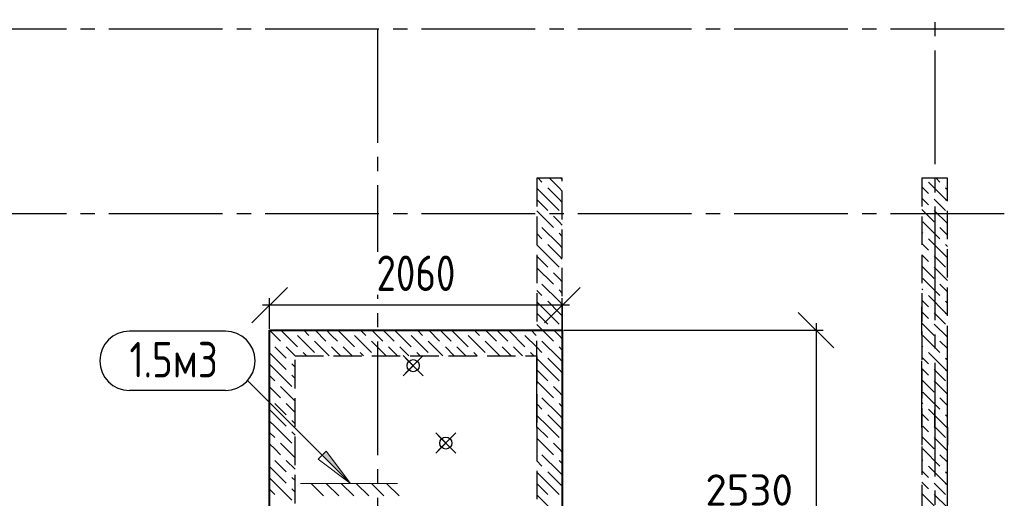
# Model space of a CAD drawing. Header units: millimetres. Extents: x 40580 to 1930067, y -240640 to 81020.
# Tile 516 of 656: x 1216246 to 1223174, y -218104 to -214733. Entities that reach past the tile are written whole.
import ezdxf

# ---------------------------------------------------------------- set-up
doc = ezdxf.new("R2010")
doc.units = ezdxf.units.MM
for name, pattern in [('______2', [270, 200, -70]), ('______5', [1100, 800, -100, 100, -100]), ('CENTER', [2, 1.25, -0.25, 0.25, -0.25])]:
    doc.linetypes.add(name, pattern=pattern)
for name, color, linetype, lineweight in [('Standard', 7, 'Continuous', 25), ('ОСИ', 7, 'CENTER', 15), ('Основная', 7, 'Continuous', 40), ('Примечания', 7, 'Continuous', 13), ('Размерная линия_ общее', 7, 'Continuous', 25)]:
    doc.layers.add(name, color=color, linetype=linetype, lineweight=lineweight)
doc.layers.add('ЖБ Балка Вышележаща', color=7, linetype='Continuous')
doc.layers.add('Тонкие', color=7, linetype='Continuous')
doc.layers.add('ЖБ Балка Нижележащая', color=7, linetype='______2', true_color=0x656565)
doc.layers.add('ЖБ Стена верхний уровень', color=7, linetype='______2', true_color=0x656565)
doc.styles.add('GOST 2.304', font='isocpeur.ttf', dxfattribs={"width": 0.8})
doc.styles.add('GOST 2.304-81', font='txt')
doc.styles.add('ISOCPEUR', font='isocpeur.ttf')
doc.dimstyles.new('СПДС', dxfattribs={"dimscale": 125, "dimtxt": 250, "dimasz": 250, "dimexe": 50, "dimexo": 10, "dimgap": 100, "dimtad": 1, "dimdec": 0, "dimtxsty": 'GOST 2.304-81', "dimblk": 'OBLIQUE', "dimcen": 250, "dimdle": 50, "dimadec": 0, "dimazin": 2, "dimtfac": 0.75, "dimtdec": 0, "dimtmove": 1, "dimatfit": 3, "dimfxl": 1, "dimtfill": 1, "dimtolj": 1, "dimarcsym": 1})

# ---------------------------------------------------------------- blocks, each defined once
blk = doc.blocks.new('_OBLIQUE')
at = {"color": 0, "linetype": 'ByBlock'}
blk.add_line((-0.5, -0.5), (0.5, 0.5), dxfattribs=at)
blk = doc.blocks.new('*D18351')
at = {"layer": 'Defpoints', "color": 0}
for p in [(1218004, -216743.9), (1218004, -216919.7), (1220063.9, -216919.7)]:
    blk.add_point(p, dxfattribs=at)
at = {"layer": 'Тонкие', "color": 0, "lineweight": -2}
for p, q in [((1218004, -216909.7), (1218004, -216693.9)), ((1220063.9, -216909.7), (1220063.9, -216693.9)), ((1220113.9, -216743.9), (1217954, -216743.9))]:
    blk.add_line(p, q, dxfattribs=at)
at = {"layer": 'Тонкие', "color": 0, "lineweight": -2, "xscale": 250, "yscale": 250, "zscale": 250, "rotation": 180}
blk.add_blockref('_OBLIQUE', (1218004, -216743.9), dxfattribs=at)
at = {"layer": 'Тонкие', "color": 0, "lineweight": -2, "xscale": 250, "yscale": 250, "zscale": 250}
blk.add_blockref('_OBLIQUE', (1220063.9, -216743.9), dxfattribs=at)
at = {"layer": 'Тонкие', "color": 0, "insert": (1219033.9, -216518.9), "char_height": 250, "attachment_point": 5, "style": 'GOST 2.304', "bg_fill": 3, "box_fill_scale": 1.1, "bg_fill_color": 256, "bg_fill_true_color": 13158600, "bg_fill_transparency": 0}
blk.add_mtext('\\A1;2060', dxfattribs=at)
blk = doc.blocks.new('*D18352')
at = {"layer": 'Defpoints', "color": 0}
for p in [(1220063.9, -216919.7), (1220063.9, -221679.7), (1221849.2, -221679.7)]:
    blk.add_point(p, dxfattribs=at)
at = {"layer": 'Тонкие', "color": 0, "lineweight": -2}
for p, q in [((1220073.9, -216919.7), (1221899.2, -216919.7)), ((1221849.2, -216869.7), (1221849.2, -221729.7)), ((1220073.9, -221679.7), (1221899.2, -221679.7))]:
    blk.add_line(p, q, dxfattribs=at)
at = {"layer": 'Тонкие', "color": 0, "lineweight": -2, "xscale": 250, "yscale": 250, "zscale": 250}
for p, rotation in [((1221849.2, -216919.7), 90), ((1221849.2, -221679.7), 270)]:
    blk.add_blockref('_OBLIQUE', p, dxfattribs=dict(at, rotation=rotation))
at = {"layer": 'Тонкие', "color": 0, "insert": (1221624.2, -219299.7), "char_height": 250, "attachment_point": 5, "rotation": 90, "style": 'GOST 2.304', "bg_fill": 3, "box_fill_scale": 1.1, "bg_fill_color": 256, "bg_fill_true_color": 13158600, "bg_fill_transparency": 0}
blk.add_mtext('\\A1;4760', dxfattribs=at)

msp = doc.modelspace()

# ---------------------------------------------------------------- hatches: boundary and pattern name
at = {"layer": 'Примечания', "linetype": 'Continuous', "lineweight": 13, "transparency": 33554687}
msp.add_hatch(color=7, dxfattribs=at).paths.add_polyline_path([(1218374.8, -217800.7), (1218572.8, -217998.7), (1218403.1, -217772.4)])

# ---------------------------------------------------------------- linework, layer by layer
for centre in [(1219013.9, -217169.7), (1219243.9, -217714.7)]:
    msp.add_circle(centre, 42.5)
at = {"layer": 'Standard', "color": 251, "linetype": 'Continuous', "lineweight": -3, "true_color": 0x656565, "transparency": 33554687}
for p, q in [((1219883.9, -217605.4), (1219883.9, -216994.7)), ((1222773.9, -217539.7), (1222773.9, -217054.7)), ((1222593.9, -217605.4), (1222593.9, -217134.7)), ((1220063.9, -217590.4), (1220063.9, -217465.4)), ((1222593.9, -217590.4), (1222593.9, -217465.4)), ((1219883.9, -217605.4), (1219883.9, -217480.4)), ((1222683.9, -217605.4), (1222683.9, -217480.4)), ((1222683.9, -217605.4), (1222683.9, -217490.4)), ((1222773.9, -217605.4), (1222773.9, -217480.4)), ((1219883.9, -217605.4), (1219883.9, -217730.4)), ((1220063.9, -217590.4), (1220063.9, -217549.5)), ((1220063.9, -217605.4), (1220063.9, -217730.4)), ((1222593.9, -217605.4), (1222593.9, -217730.4)), ((1222683.9, -217605.4), (1222683.9, -217730.4)), ((1222773.9, -217605.4), (1222773.9, -217730.4))]:
    msp.add_line(p, q, dxfattribs=at)
msp.add_lwpolyline([(1222773.9, -223233.1), (1222773.9, -220425.4), (1222773.9, -220425.4), (1222773.9, -217608.1)], dxfattribs=at)
at = {"layer": 'ЖБ Балка Вышележаща', "color": 7, "linetype": 'Continuous', "lineweight": -3, "transparency": 33554687}
msp.add_line((1220063.9, -216954.7), (1220063.9, -217034.7), dxfattribs=at)
at = {"layer": 'ЖБ Балка Нижележащая', "color": 251, "linetype": '______2', "lineweight": -3, "true_color": 0x656565, "transparency": 33554687}
for p, q in [((1220063.9, -216734.7), (1220063.9, -216954.7)), ((1222593.9, -216954.7), (1222593.9, -216734.7))]:
    msp.add_line(p, q, dxfattribs=at)
at = {"layer": 'ЖБ Стена верхний уровень', "color": 251, "linetype": '______2', "lineweight": -3, "true_color": 0x656565, "transparency": 33554687}
for p, q in [((1219883.9, -215849.7), (1219883.9, -216919.7)), ((1220063.9, -215849.7), (1219883.9, -215849.7)), ((1220063.9, -220999.7), (1220063.9, -215849.7)), ((1222593.9, -215849.7), (1222593.9, -220999.7)), ((1222773.9, -215849.7), (1222593.9, -215849.7)), ((1222773.9, -221679.7), (1222773.9, -215849.7)), ((1218003.9, -216919.7), (1218003.9, -217099.7)), ((1218183.9, -216919.7), (1218003.9, -216919.7)), ((1219883.9, -216919.7), (1218183.9, -216919.7)), ((1218003.9, -217099.7), (1218003.9, -221499.7)), ((1218183.9, -219759.7), (1218183.9, -217099.7)), ((1218183.9, -217099.7), (1219883.9, -217099.7)), ((1219883.9, -217099.7), (1219883.9, -219759.7))]:
    msp.add_line(p, q, dxfattribs=at)
at = {"layer": 'ЖБ Стена верхний уровень', "color": 9, "linetype": 'Continuous', "lineweight": -3, "true_color": 0xc7c7c7, "transparency": 33554687}
for p, q in [((1219893.9, -215849.7), (1219920.8, -215876.6)), ((1220040.8, -215916.6), (1219974, -215849.7)), ((1220054, -215849.7), (1220063.9, -215859.7)), ((1222760.8, -215996.6), (1222640.8, -215876.6)), ((1222693.9, -215849.7), (1222720.8, -215876.6)), ((1219960.8, -215996.6), (1219883.9, -215919.7)), ((1219960.8, -215916.6), (1220040.8, -215996.6)), ((1220040.8, -215916.6), (1220063.9, -215939.7)), ((1222593.9, -215909.6), (1222640.8, -215956.6)), ((1222760.8, -215916.6), (1222773.9, -215929.6)), ((1219883.9, -215999.7), (1219960.8, -216076.6)), ((1219960.8, -215996.6), (1220040.8, -216076.6)), ((1220040.8, -215996.6), (1220063.9, -216019.6)), ((1222600.8, -215996.6), (1222593.9, -215989.6)), ((1222640.8, -216036.6), (1222600.8, -215996.6)), ((1222680.8, -215996.6), (1222760.8, -216076.6)), ((1222760.8, -215996.6), (1222773.9, -216009.6)), ((1219883.9, -216079.7), (1220000.8, -216196.6)), ((1222593.9, -216069.6), (1222680.8, -216156.6)), ((1222680.8, -216076.6), (1222773.9, -216169.7)), ((1220040.8, -216156.6), (1220000.8, -216116.6)), ((1220063.9, -216179.7), (1220040.8, -216156.6)), ((1222600.8, -216156.6), (1222720.8, -216276.6)), ((1220040.8, -216316.6), (1219920.8, -216196.6)), ((1222773.9, -216249.6), (1222720.8, -216196.6)), ((1219883.9, -216239.7), (1219920.8, -216276.6)), ((1220040.8, -216236.6), (1220063.9, -216259.7)), ((1222593.9, -216229.6), (1222600.8, -216236.6)), ((1222760.8, -216396.6), (1222640.8, -216276.6)), ((1219960.8, -216396.6), (1219883.9, -216319.7)), ((1219960.8, -216316.6), (1220040.8, -216396.6)), ((1220040.8, -216316.6), (1220063.9, -216339.7)), ((1222593.9, -216309.6), (1222640.8, -216356.6)), ((1222760.8, -216316.6), (1222773.9, -216329.6)), ((1219883.9, -216399.7), (1219960.8, -216476.6)), ((1219960.8, -216396.6), (1220040.8, -216476.6)), ((1220040.8, -216396.6), (1220063.9, -216419.6)), ((1222600.8, -216396.6), (1222593.9, -216389.6)), ((1222640.8, -216436.6), (1222600.8, -216396.6)), ((1222680.8, -216396.6), (1222760.8, -216476.6)), ((1222760.8, -216396.6), (1222773.9, -216409.6)), ((1219883.9, -216479.7), (1220000.8, -216596.6)), ((1222593.9, -216469.6), (1222680.8, -216556.6)), ((1222680.8, -216476.6), (1222773.9, -216569.7)), ((1220040.8, -216556.6), (1220000.8, -216516.6)), ((1220063.9, -216579.7), (1220040.8, -216556.6)), ((1222600.8, -216556.6), (1222720.8, -216676.6)), ((1219883.9, -216639.7), (1219920.8, -216676.6)), ((1220040.8, -216716.6), (1219920.8, -216596.6)), ((1220040.8, -216636.6), (1220063.9, -216659.7)), ((1222593.9, -216629.6), (1222600.8, -216636.6)), ((1222773.9, -216649.6), (1222720.8, -216596.6)), ((1222593.9, -216709.6), (1222640.8, -216756.6)), ((1222760.8, -216796.6), (1222640.8, -216676.6)), ((1219960.8, -216796.6), (1219883.9, -216719.7)), ((1219960.8, -216716.6), (1220040.8, -216796.6)), ((1220040.8, -216716.6), (1220063.9, -216739.7)), ((1222760.8, -216716.6), (1222773.9, -216729.6)), ((1219883.9, -216799.7), (1219960.8, -216876.6)), ((1219960.8, -216796.6), (1220040.8, -216876.6)), ((1220040.8, -216796.6), (1220063.9, -216819.6)), ((1222600.8, -216796.6), (1222593.9, -216789.6)), ((1222640.8, -216836.6), (1222600.8, -216796.6)), ((1222680.8, -216796.6), (1222760.8, -216876.6)), ((1222760.8, -216796.6), (1222773.9, -216809.6)), ((1218040.8, -216956.6), (1218004, -216919.7)), ((1218084, -216919.7), (1218183.9, -217019.7)), ((1218244, -216919.7), (1218280.8, -216956.6)), ((1218324, -216919.7), (1218400.8, -216996.6)), ((1218440.8, -216956.6), (1218404, -216919.7)), ((1218484, -216919.7), (1218600.8, -217036.6)), ((1218644, -216919.7), (1218680.8, -216956.6)), ((1218724, -216919.7), (1218800.8, -216996.6)), ((1218840.8, -216956.6), (1218804, -216919.7)), ((1218884, -216919.7), (1219000.8, -217036.6)), ((1219044, -216919.7), (1219080.8, -216956.6)), ((1219124, -216919.7), (1219200.8, -216996.6)), ((1219240.8, -216956.6), (1219204, -216919.7)), ((1219284, -216919.7), (1219400.8, -217036.6)), ((1219444, -216919.7), (1219480.8, -216956.6)), ((1219524, -216919.7), (1219600.8, -216996.6)), ((1219640.8, -216956.6), (1219604, -216919.7)), ((1219684, -216919.7), (1219800.8, -217036.6)), ((1219844, -216919.7), (1219880.8, -216956.6)), ((1219883.9, -216879.7), (1220000.8, -216996.6)), ((1220040.8, -216956.6), (1220000.8, -216916.6)), ((1222593.9, -216869.6), (1222680.8, -216956.6)), ((1222680.8, -216876.6), (1222773.9, -216969.7)), ((1218080.8, -216996.6), (1218040.8, -216956.6)), ((1218200.8, -216956.6), (1218320.8, -217076.6)), ((1218480.8, -216996.6), (1218440.8, -216956.6)), ((1218600.8, -216956.6), (1218720.8, -217076.6)), ((1218880.8, -216996.6), (1218840.8, -216956.6)), ((1219000.8, -216956.6), (1219120.8, -217076.6)), ((1219280.8, -216996.6), (1219240.8, -216956.6)), ((1219400.8, -216956.6), (1219520.8, -217076.6)), ((1219680.8, -216996.6), (1219640.8, -216956.6)), ((1219800.8, -216956.6), (1219883.9, -217039.7)), ((1220063.9, -216979.7), (1220040.8, -216956.6)), ((1222600.8, -216956.6), (1222720.8, -217076.6)), ((1218040.8, -217036.6), (1218104, -217099.7)), ((1218120.8, -217036.6), (1218183.9, -217099.7)), ((1218183.9, -217019.7), (1218200.8, -217036.6)), ((1218424, -217099.7), (1218320.8, -216996.6)), ((1218440.8, -217036.6), (1218504, -217099.7)), ((1218520.8, -217036.6), (1218584, -217099.7)), ((1218824, -217099.7), (1218720.8, -216996.6)), ((1218840.8, -217036.6), (1218904, -217099.7)), ((1218920.8, -217036.6), (1218984, -217099.7)), ((1219224, -217099.7), (1219120.8, -216996.6)), ((1219240.8, -217036.6), (1219304, -217099.7)), ((1219320.8, -217036.6), (1219384, -217099.7)), ((1219624, -217099.7), (1219520.8, -216996.6)), ((1219640.8, -217036.6), (1219704, -217099.7)), ((1219720.8, -217036.6), (1219784, -217099.7)), ((1219883.9, -217039.7), (1219920.8, -217076.6)), ((1220040.8, -217116.6), (1219920.8, -216996.6)), ((1220040.8, -217036.6), (1220063.9, -217059.7)), ((1222593.9, -217029.6), (1222600.8, -217036.6)), ((1222773.9, -217049.6), (1222720.8, -216996.6)), ((1218024, -217099.7), (1218003.9, -217079.6)), ((1218040.8, -217116.6), (1218024, -217099.7)), ((1218040.8, -217116.6), (1218120.8, -217196.6)), ((1218104, -217099.7), (1218120.8, -217116.6)), ((1218183.9, -217099.7), (1218184, -217099.7)), ((1218264, -217099.7), (1218240.8, -217076.6)), ((1218664, -217099.7), (1218640.8, -217076.6)), ((1219064, -217099.7), (1219040.8, -217076.6)), ((1219464, -217099.7), (1219440.8, -217076.6)), ((1219864, -217099.7), (1219840.8, -217076.6)), ((1219960.8, -217196.6), (1219883.9, -217119.7)), ((1219960.8, -217116.6), (1220040.8, -217196.6)), ((1220040.8, -217116.6), (1220063.9, -217139.7)), ((1222593.9, -217109.6), (1222640.8, -217156.6)), ((1222760.8, -217196.6), (1222640.8, -217076.6)), ((1222760.8, -217116.6), (1222773.9, -217129.6)), ((1218003.9, -217159.6), (1218040.8, -217196.6)), ((1218040.8, -217196.6), (1218160.8, -217316.6)), ((1218183.9, -217179.7), (1218160.8, -217156.6)), ((1219960.8, -217196.6), (1220040.8, -217276.6)), ((1220040.8, -217196.6), (1220063.9, -217219.6)), ((1222600.8, -217196.6), (1222593.9, -217189.6)), ((1222640.8, -217236.6), (1222600.8, -217196.6)), ((1222680.8, -217196.6), (1222760.8, -217276.6)), ((1222760.8, -217196.6), (1222773.9, -217209.6)), ((1218003.9, -217239.6), (1218040.8, -217276.6)), ((1218160.8, -217236.6), (1218183.9, -217259.6)), ((1219883.9, -217199.7), (1219960.8, -217276.6)), ((1218040.8, -217356.6), (1218003.9, -217319.6)), ((1218080.8, -217316.6), (1218183.9, -217419.7)), ((1219883.9, -217279.7), (1220000.8, -217396.6)), ((1220040.8, -217356.6), (1220000.8, -217316.6)), ((1222593.9, -217269.6), (1222680.8, -217356.6)), ((1222680.8, -217276.6), (1222773.9, -217369.7)), ((1218080.8, -217396.6), (1218040.8, -217356.6)), ((1220040.8, -217516.6), (1219920.8, -217396.6)), ((1220063.9, -217379.7), (1220040.8, -217356.6)), ((1222600.8, -217356.6), (1222720.8, -217476.6)), ((1222773.9, -217449.6), (1222720.8, -217396.6)), ((1218040.8, -217436.6), (1218120.8, -217516.6)), ((1218120.8, -217436.6), (1218183.9, -217499.7)), ((1219883.9, -217439.7), (1219920.8, -217476.6)), ((1220040.8, -217436.6), (1220063.9, -217459.7)), ((1222593.9, -217429.6), (1222600.8, -217436.6)), ((1218040.8, -217516.6), (1218003.9, -217479.6)), ((1218040.8, -217516.6), (1218120.8, -217596.6)), ((1219960.8, -217596.6), (1219883.9, -217519.7)), ((1219960.8, -217516.6), (1220040.8, -217596.6)), ((1220040.8, -217516.6), (1220063.9, -217539.7)), ((1222593.9, -217509.6), (1222640.8, -217556.6)), ((1222760.8, -217596.6), (1222640.8, -217476.6)), ((1222760.8, -217516.6), (1222773.9, -217529.6)), ((1218003.9, -217559.6), (1218040.8, -217596.6)), ((1218040.8, -217596.6), (1218160.8, -217716.6)), ((1218183.9, -217579.7), (1218160.8, -217556.6)), ((1219883.9, -217599.7), (1219960.8, -217676.6)), ((1219960.8, -217596.6), (1220040.8, -217676.6)), ((1220040.8, -217596.6), (1220063.9, -217619.6)), ((1222640.8, -217636.6), (1222600.8, -217596.6)), ((1222680.8, -217596.6), (1222760.8, -217676.6)), ((1222760.8, -217596.6), (1222773.9, -217609.6)), ((1218003.9, -217639.6), (1218040.8, -217676.6)), ((1218160.8, -217636.6), (1218183.9, -217659.6)), ((1219883.9, -217679.7), (1220000.8, -217796.6)), ((1222593.9, -217669.6), (1222680.8, -217756.6)), ((1222680.8, -217676.6), (1222773.9, -217769.7)), ((1218040.8, -217756.6), (1218003.9, -217719.6)), ((1218080.8, -217716.6), (1218183.9, -217819.7)), ((1220040.8, -217756.6), (1220000.8, -217716.6)), ((1218080.8, -217796.6), (1218040.8, -217756.6)), ((1220040.8, -217916.6), (1219920.8, -217796.6)), ((1220063.9, -217779.7), (1220040.8, -217756.6)), ((1222600.8, -217756.6), (1222720.8, -217876.6)), ((1222773.9, -217849.6), (1222720.8, -217796.6)), ((1218040.8, -217916.6), (1218003.9, -217879.6)), ((1218040.8, -217836.6), (1218120.8, -217916.6)), ((1218120.8, -217836.6), (1218183.9, -217899.7)), ((1219883.9, -217839.7), (1219920.8, -217876.6)), ((1220040.8, -217836.6), (1220063.9, -217859.7)), ((1222593.9, -217829.6), (1222600.8, -217836.6)), ((1222760.8, -217996.6), (1222640.8, -217876.6)), ((1218003.9, -217959.6), (1218040.8, -217996.6)), ((1218040.8, -217916.6), (1218120.8, -217996.6)), ((1218183.9, -217979.7), (1218160.8, -217956.6)), ((1219960.8, -217996.6), (1219883.9, -217919.7)), ((1219960.8, -217916.6), (1220040.8, -217996.6)), ((1220040.8, -217916.6), (1220063.9, -217939.7)), ((1222593.9, -217909.6), (1222640.8, -217956.6)), ((1222760.8, -217916.6), (1222773.9, -217929.6)), ((1218040.8, -217996.6), (1218160.8, -218116.6)), ((1219883.9, -217999.7), (1219960.8, -218076.6)), ((1219960.8, -217996.6), (1220040.8, -218076.6)), ((1220040.8, -217996.6), (1220063.9, -218019.6)), ((1222600.8, -217996.6), (1222593.9, -217989.6)), ((1222640.8, -218036.6), (1222600.8, -217996.6)), ((1222680.8, -217996.6), (1222760.8, -218076.6)), ((1222760.8, -217996.6), (1222773.9, -218009.6)), ((1218003.9, -218039.6), (1218040.8, -218076.6)), ((1218160.8, -218036.6), (1218183.9, -218059.6)), ((1219883.9, -218079.7), (1220000.8, -218196.6)), ((1222593.9, -218069.6), (1222680.8, -218156.6)), ((1222680.8, -218076.6), (1222773.9, -218169.7))]:
    msp.add_line(p, q, dxfattribs=at)
at = {"layer": 'ОСИ', "color": 8, "linetype": '______5', "lineweight": -3, "transparency": 33554687}
for p, q in [((1222683.9, -213849.7), (1222683.9, -224299.7)), ((1223173.9, -214799.7), (1191313.9, -214799.7)), ((1218763.9, -214799.7), (1218763.9, -224299.7)), ((1223173.9, -216099.7), (1191313.9, -216099.7)), ((1223173.9, -216099.7), (1191313.9, -216099.7))]:
    msp.add_line(p, q, dxfattribs=at)
at = {"layer": 'Основная'}
msp.add_lwpolyline([(1218003.9, -216919.7), (1220063.9, -216919.7), (1220063.9, -221679.7), (1218003.9, -221679.7)], close=True, dxfattribs=at)
at = {"layer": 'Примечания', "color": 7, "linetype": 'Continuous', "lineweight": 25, "transparency": 33554687}
for p, q in [((1217693.2, -216927.4), (1217018.1, -216927.4)), ((1217693.2, -217344.1), (1217018.1, -217344.1))]:
    msp.add_line(p, q, dxfattribs=at)
at = {"layer": 'Примечания', "color": 7, "linetype": 'Continuous', "lineweight": 13, "transparency": 33554687}
for p, q in [((1219084.6, -217099), (1218943.2, -217240.4)), ((1219084.6, -217240.4), (1218943.2, -217099)), ((1217848.6, -217274.5), (1218572.8, -217998.7)), ((1219314.6, -217644), (1219173.2, -217785.4)), ((1219314.6, -217785.4), (1219173.2, -217644)), ((1218403.1, -217772.4), (1218346.5, -217829)), ((1218572.8, -217998.7), (1218403.1, -217772.4)), ((1218346.5, -217829), (1218572.8, -217998.7)), ((1218904, -217998.7), (1218220.5, -217998.7)), ((1218295.5, -217998.7), (1218384.4, -218087.6)), ((1218401.6, -217998.7), (1218490.6, -218087.6)), ((1218507.8, -217998.7), (1218596.7, -218087.6)), ((1218614, -217998.7), (1218702.9, -218087.6)), ((1218720.1, -217998.7), (1218809, -218087.6)), ((1218826.3, -217998.7), (1218915.2, -218087.6)), ((1217984.3, -218096.1), (1217984.3, -218096.1)), ((1217984.3, -218096.1), (1217984.3, -218096.1)), ((1217984.3, -218096.1), (1217984.3, -218096.1))]:
    msp.add_line(p, q, dxfattribs=at)
at = {"layer": 'Примечания', "color": 7, "linetype": 'Continuous', "lineweight": 25, "transparency": 33554687}
for centre, start, end in [((1217018.1, -217135.7), 90, 270), ((1217693.2, -217135.7), 270, 90)]:
    msp.add_arc(centre, 208.3, start, end, dxfattribs=at)
at = {"layer": 'Размерная линия_ общее', "color": 7, "linetype": 'Continuous', "lineweight": 18, "transparency": 33554687}
for p, q in [((1219067, -217116.7), (1218960.9, -217222.8)), ((1219067, -217222.8), (1218960.9, -217116.7)), ((1219296.9, -217661.7), (1219190.8, -217767.8)), ((1219296.9, -217767.8), (1219190.8, -217661.7))]:
    msp.add_line(p, q, dxfattribs=at)

# ---------------------------------------------------------------- texts
at = {"layer": 'Standard', "color": 7, "linetype": 'Continuous', "lineweight": 25, "transparency": 33554687, "insert": (1221070.8, -218155.4), "char_height": 220, "width": 641.476, "attachment_point": 7, "style": 'ISOCPEUR'}
msp.add_mtext('2530', dxfattribs=at)
at = {"layer": 'Примечания', "color": 7, "linetype": 'Continuous', "lineweight": 25, "transparency": 33554687, "insert": (1217018.1, -217252.4), "char_height": 250, "width": 799.927, "attachment_point": 7, "style": 'GOST 2.304'}
msp.add_mtext('1.5м3', dxfattribs=at)

# ---------------------------------------------------------------- next in the draw order: dimensions: what is measured, and where the dimension line sits
at = {"layer": 'Тонкие'}
dim = msp.add_linear_dim(base=(1218004, -216743.9), p1=(1220063.9, -216919.7), p2=(1218004, -216919.7), angle=180, dimstyle='СПДС', override={"dimscale": 1, "dimtxsty": 'GOST 2.304'}, dxfattribs=at)
dim.commit()
dim.dimension.update_dxf_attribs({"geometry": '*D18351', "text_midpoint": (1219033.9, -216518.9)})

# ---------------------------------------------------------------- next in the draw order: dimensions: what is measured, and where the dimension line sits
dim = msp.add_linear_dim(base=(1221849.2, -221679.7), p1=(1220063.9, -216919.7), p2=(1220063.9, -221679.7), angle=90, dimstyle='СПДС', override={"dimscale": 1, "dimtxsty": 'GOST 2.304'}, dxfattribs=at)
dim.commit()
dim.dimension.update_dxf_attribs({"geometry": '*D18352', "text_midpoint": (1221624.2, -219299.7)})

doc.saveas('drawing.dxf')
